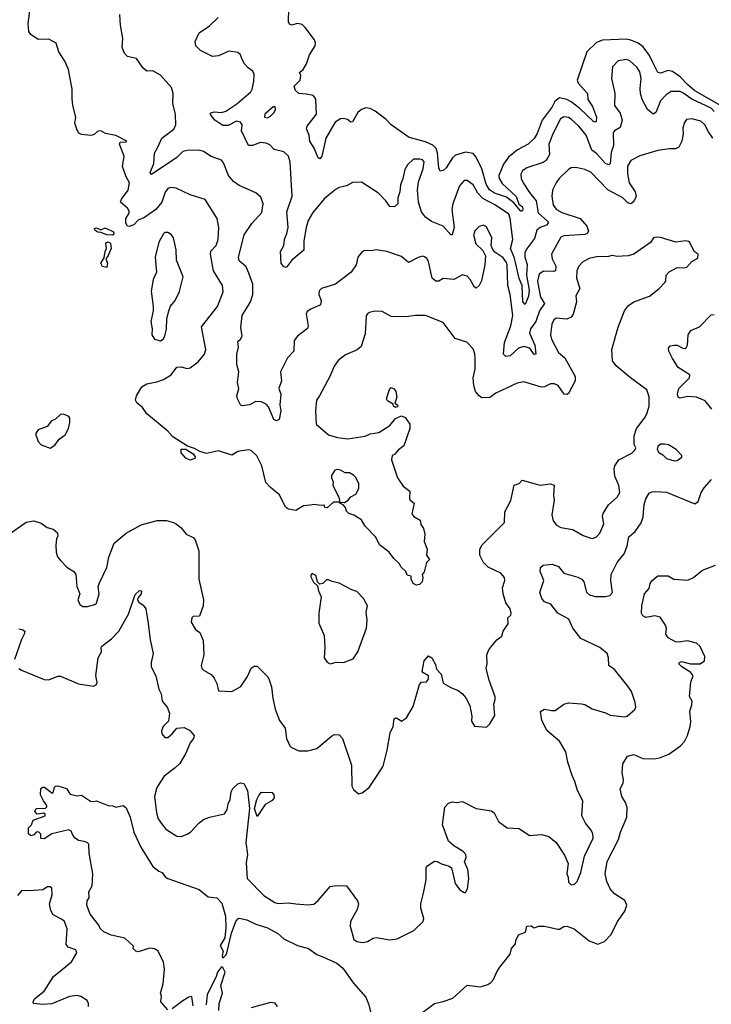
# Model space of a CAD drawing. Extents: x 2220333 to 2384341, y 721037 to 894043.
# Tile 305 of 325: x 2325380 to 2330025, y 867249 to 873860. Entities that reach past the tile are written whole.
import ezdxf

# ---------------------------------------------------------------- set-up
doc = ezdxf.new("R2010")
doc.units = 0

msp = doc.modelspace()

# ---------------------------------------------------------------- linework, layer by layer
at = {"layer": '0CON10XD'}
for points in [[(2326429.8, 872729.8), (2326395, 872734.4), (2326374, 872726), (2326357.6, 872702.4), (2326335.4, 872635), (2326295, 872586.5), (2326217.9, 872532.1), (2326175.4, 872514.6), (2326146.7, 872483.3), (2326115, 872472), (2326104.7, 872474.7), (2326093.5, 872495), (2326093.3, 872525), (2326115, 872562), (2326115.3, 872575), (2326104.7, 872595), (2326056.7, 872635), (2326064.5, 872655), (2326108.5, 872715), (2326118, 872765), (2326095.3, 872805), (2326070, 872875), (2326080.6, 872945), (2326050, 873025), (2326055, 873037.5), (2326095, 873040), (2326100, 873045), (2326025, 873083.8), (2325955.9, 873095.9), (2325925, 873114), (2325905, 873111.2), (2325879.7, 873090.3), (2325857.3, 873082.7), (2325795, 873090), (2325778, 873098), (2325765, 873118.8), (2325750.4, 873165), (2325756.6, 873205), (2325737.2, 873285), (2325732.4, 873332.4), (2325733.1, 873395), (2325707, 873527), (2325682.7, 873582.7), (2325642.9, 873645), (2325625, 873703.3), (2325575, 873730), (2325505, 873727.5), (2325455, 873762), (2325441.7, 873781.7), (2325437.1, 873835), (2325469.1, 874075)], [(2327305, 873361.3), (2327254.2, 873365), (2327233.1, 873385), (2327222.5, 873415), (2327263.3, 873455), (2327268.8, 873485), (2327260, 873505), (2327283.3, 873526.7), (2327307, 873563), (2327326.7, 873625), (2327364.4, 873685), (2327366.2, 873705), (2327359.1, 873725), (2327298.1, 873808.1), (2327277.4, 873827.4), (2327245, 873834.5), (2327205, 873824.3), (2327191.1, 873831.1), (2327185.8, 873845), (2327187.9, 873935)], [(2328406.5, 872115), (2328385, 872138.1), (2328355, 872146.4), (2328295, 872115.6), (2328225, 872122.2), (2328195, 872105.7), (2328175, 872104.3), (2328151.1, 872125), (2328125, 872236.7), (2328115, 872258), (2328099.1, 872269.1), (2328085, 872272.5), (2328055.6, 872264.4), (2327991.2, 872231.2), (2327945, 872271.5), (2327845, 872304.3), (2327775, 872316), (2327742.3, 872307.7), (2327695, 872311.2), (2327675, 872297.5), (2327650, 872265), (2327640, 872215), (2327606.2, 872165), (2327501.2, 872085), (2327407.5, 872055), (2327391.2, 872038.8), (2327388.8, 872015), (2327403.9, 871973.9), (2327400, 871945), (2327335, 871917.5), (2327309.7, 871900.3), (2327304.3, 871885), (2327318, 871805), (2327313, 871787), (2327245.5, 871734.5), (2327223.3, 871706.7), (2327222, 871635), (2327179.1, 871590.9), (2327132.5, 871495), (2327138.9, 871435), (2327120, 871385), (2327134.4, 871345), (2327128, 871275), (2327133.8, 871235), (2327123.3, 871175), (2327105, 871166.2), (2327085.8, 871175.8), (2327050.6, 871260.6), (2327035, 871278.2), (2327005, 871293.5), (2326965, 871297.8), (2326922.5, 871275), (2326876.7, 871266.7), (2326865, 871270), (2326842.5, 871315), (2326838.8, 871335), (2326851.2, 871385), (2326842, 871425), (2326851.4, 871495), (2326839.4, 871545), (2326838.9, 871615), (2326848.7, 871661.3), (2326845, 871700), (2326863.9, 871716.1), (2326873.3, 871735), (2326864.3, 871794.3), (2326875, 871873.3), (2326929.5, 871965), (2326946.4, 872015), (2326946.7, 872085), (2326918.4, 872158.4), (2326900.9, 872200.9), (2326855, 872241.4), (2326848.8, 872265), (2326887.5, 872415), (2326938.9, 872491.1), (2327005.8, 872565), (2327015.6, 872625), (2326998.9, 872668.9), (2326965, 872698.6), (2326855, 872748.2), (2326816.7, 872775), (2326783.3, 872815), (2326748.9, 872898.9), (2326736.2, 872916.2), (2326665, 872942.2), (2326615, 872974.5), (2326585, 872984.6), (2326505, 872982.9), (2326475, 872975.3), (2326434.8, 872935.2), (2326265, 872820), (2326257.1, 872835), (2326281.1, 872895), (2326285.5, 872965), (2326307.3, 873005), (2326333.8, 873065), (2326415, 873124.5), (2326428.9, 873155), (2326426.9, 873225), (2326408.1, 873295), (2326411.4, 873365), (2326400, 873405), (2326325, 873488.8), (2326275, 873518), (2326233.3, 873515), (2326208.8, 873535), (2326165, 873600), (2326105, 873614), (2326083.2, 873633.2), (2326068.1, 873675), (2326071.9, 873735), (2326055.9, 873824.1), (2326052, 873895)], [(2327174.4, 872424.4), (2327182.7, 872465), (2327175, 872570), (2327210.9, 872675), (2327197.2, 872902.8), (2327184.4, 872944.4), (2327155, 872973.8), (2327088.8, 872988.8), (2327059.3, 873019.3), (2327035, 873030.6), (2326995, 873035.6), (2326945, 873015.8), (2326916, 873016), (2326868.8, 873115), (2326874, 873155), (2326863.4, 873173.4), (2326835, 873180), (2326780.5, 873149.5), (2326745, 873149.2), (2326689.5, 873185), (2326660, 873225), (2326666.7, 873235), (2326685, 873241.1), (2326735, 873238.2), (2326765, 873247.1), (2326837.7, 873295), (2326931.5, 873375), (2326941.8, 873395), (2326952.5, 873445), (2326954.2, 873495), (2326945, 873513.8), (2326915, 873536.2), (2326890.8, 873565), (2326873.2, 873593.2), (2326863.8, 873625), (2326845, 873641.2), (2326785, 873649.2), (2326715, 873617.1), (2326675, 873612.9), (2326594.3, 873654.3), (2326562.5, 873685), (2326558, 873715), (2326585, 873771.2), (2326655, 873818.1), (2326714, 873876)], [(2330155, 873246.5), (2329915, 873382.9), (2329869.7, 873419.7), (2329815, 873477.7), (2329765, 873511.9), (2329735, 873518.5), (2329685, 873502.5), (2329665, 873505.6), (2329633.3, 873573.3), (2329610.7, 873620.7), (2329567.4, 873677.4), (2329535, 873703.5), (2329485, 873723.4), (2329455, 873729.8), (2329295, 873723.8), (2329253.2, 873706.8), (2329190.3, 873645), (2329123.3, 873455), (2329130.4, 873435), (2329193.3, 873365), (2329196.1, 873325), (2329227.6, 873277.6), (2329253.3, 873205), (2329252.9, 873177.1), (2329245, 873171.4), (2329235, 873177.1), (2329142.2, 873265), (2329085, 873308.9), (2329055, 873323.7), (2329005, 873336.2), (2328975, 873311.1), (2328957.3, 873275), (2328889.6, 873185), (2328855, 873095.7), (2328835, 873063.1), (2328795.6, 873025), (2328723.5, 872986.5), (2328663.1, 872936.9), (2328629.1, 872890.9), (2328598.1, 872815), (2328600.7, 872795), (2328620.5, 872760.5), (2328715, 872672.9), (2328732.7, 872622.7), (2328756.7, 872605), (2328760, 872585), (2328755, 872574.3), (2328745, 872575.6), (2328699.9, 872629.9), (2328649.4, 872669.4), (2328568.5, 872695), (2328535, 872718), (2328513.2, 872755), (2328485, 872860), (2328445, 872937.9), (2328425, 872961.3), (2328375, 872971.3), (2328308.1, 872951.9), (2328287, 872933), (2328245, 872865.6), (2328225, 872848), (2328205, 872843.3), (2328194.7, 872864.7), (2328186.3, 872966.3), (2328177.5, 872995), (2328155, 873018.9), (2328105, 873041.2), (2327995, 873069.5), (2327874.8, 873154.8), (2327840.3, 873190.3), (2327767.3, 873247.3), (2327735, 873263.8), (2327705, 873267.9), (2327675, 873257.9), (2327651.9, 873238.1), (2327615, 873174.2), (2327605, 873172.5), (2327581.3, 873191.3), (2327555, 873198.1), (2327535, 873194.4), (2327498.5, 873171.5), (2327436.8, 873065), (2327408.5, 872945), (2327395, 872926.7), (2327385, 872932.5), (2327357.4, 872997.4), (2327327.8, 873045), (2327323.3, 873085), (2327307.3, 873127.3), (2327311.4, 873145), (2327372.5, 873225), (2327369.8, 873319.8), (2327365, 873335.8), (2327350.5, 873350.5), (2327305, 873361.3)], [(2330045, 873244.7), (2330025, 873266.5), (2329895, 873326.9), (2329835, 873370.2), (2329815, 873377.5), (2329755, 873377.3), (2329721.1, 873355), (2329683.8, 873315), (2329652.8, 873237.2), (2329635, 873225.7), (2329596.6, 873256.6), (2329561.1, 873325), (2329549.5, 873365), (2329547.6, 873397.6), (2329553.6, 873465), (2329545, 873510), (2329525, 873541.4), (2329478.8, 873585), (2329455, 873594), (2329400, 873585), (2329361.2, 873545), (2329354.2, 873465), (2329377, 873367), (2329375.7, 873285), (2329412.9, 873232.9), (2329426.8, 873185), (2329412.8, 873137.2), (2329376, 873114), (2329365, 873100), (2329369.1, 873015), (2329352.1, 872967.9), (2329346.2, 872895), (2329336.2, 872885), (2329315, 872894.6), (2329255, 872960.9), (2329221.8, 872985), (2329184.7, 873085), (2329135.4, 873145), (2329085, 873193.3), (2329065, 873204.4), (2329035, 873207.3), (2329011.8, 873195), (2328960.3, 873095), (2328939.6, 873040.4), (2328934, 873025), (2328938.2, 872955), (2328916.4, 872915), (2328895, 872900.8), (2328785.3, 872864.7), (2328757.8, 872845), (2328747, 872823), (2328748.8, 872795), (2328762.3, 872765), (2328805, 872699.6), (2328849.7, 872645), (2328863.4, 872563.4), (2328926.7, 872505), (2328930, 872495), (2328918.7, 872481.3), (2328875.7, 872464.3), (2328852.8, 872447.3), (2328838.7, 872391.3), (2328785, 872320), (2328773.2, 872295), (2328773.3, 872265), (2328787.6, 872217.6), (2328784.5, 872145), (2328801.2, 872045), (2328798.1, 872005), (2328775, 871947.5), (2328759.3, 871965), (2328755.3, 872075), (2328735, 872122.2), (2328709.4, 872230.6), (2328702, 872265), (2328675.7, 872324.3), (2328693.1, 872385), (2328674.8, 872524.8), (2328665, 872554.4), (2328575, 872614.7), (2328489.8, 872659.8), (2328457.2, 872695), (2328425, 872751.1), (2328385, 872780.8), (2328365, 872780.8), (2328335, 872746), (2328288.2, 872625), (2328282.7, 872585), (2328297.7, 872465), (2328285, 872416.2), (2328275, 872416.2), (2328223.3, 872475), (2328145.6, 872505.6), (2328105.5, 872535), (2328079.5, 872569.5), (2328058.5, 872635), (2328051.1, 872715), (2328057.7, 872772.3), (2328090.9, 872859.1), (2328097.5, 872905), (2328085, 872919.4), (2328067.5, 872925), (2328025, 872924.2), (2327983.8, 872885), (2327966, 872855), (2327953.8, 872795), (2327937.7, 872752.3), (2327933.8, 872705), (2327920, 872665), (2327918.8, 872625), (2327896.4, 872603.6), (2327866.4, 872606.4), (2327840, 872645), (2327790, 872695), (2327675, 872769.2), (2327615, 872767.5), (2327574.3, 872745.7), (2327525, 872734.4), (2327505, 872723.1), (2327428.8, 872661.2), (2327348.9, 872565), (2327317.6, 872512.4), (2327304, 872465), (2327288.5, 872375), (2327287.9, 872312.1), (2327207.1, 872245), (2327175, 872201.2), (2327165, 872196.2), (2327152.3, 872202.3), (2327136, 872225), (2327131.4, 872305), (2327154.4, 872345), (2327159.1, 872385), (2327174.4, 872424.4)], [(2327045, 873202.5), (2327065, 873212.5), (2327085.8, 873235), (2327098.8, 873255), (2327096.7, 873275), (2327083.3, 873275), (2327026.2, 873225), (2327023.8, 873205), (2327045, 873202.5)], [(2330035, 873065.5), (2330007.2, 873107.3), (2329981.4, 873155), (2329955, 873178.6), (2329895, 873194.3), (2329859.2, 873190.8), (2329845, 873170), (2329834.2, 873135), (2329835.7, 873094.3), (2329827.5, 873045), (2329806.7, 873005), (2329785, 872994.4), (2329745, 872994.4), (2329665, 872982.5), (2329545, 872946.7), (2329484.7, 872915.3), (2329463.3, 872876.7), (2329461.6, 872825), (2329472.9, 872765), (2329514.6, 872705), (2329520.4, 872675), (2329505, 872640), (2329485, 872623.1), (2329465, 872630), (2329430.6, 872665), (2329329.2, 872719.1), (2329215, 872837.1), (2329175, 872854.4), (2329115, 872868.9), (2329085, 872865.6), (2329066, 872855), (2329004.4, 872795), (2328985, 872770), (2328958.2, 872715), (2328954.5, 872675.5), (2328964.1, 872615), (2328985, 872586.1), (2329021.1, 872565), (2329144.8, 872524.8), (2329188.5, 872475), (2329199.6, 872440.4), (2329191.4, 872425), (2329175, 872418.2), (2329035, 872408.2), (2329015, 872400.6), (2328952.1, 872285), (2328955.4, 872255), (2328981.3, 872205), (2328978.9, 872175), (2328965, 872169.7), (2328897.6, 872172.4), (2328869.2, 872150.8), (2328858.9, 872105), (2328866, 872055), (2328878.3, 871998.3), (2328904.6, 871955), (2328872.1, 871905), (2328845.8, 871834.2), (2328811.2, 871785), (2328803.2, 871755), (2328839.6, 871675), (2328847.1, 871615), (2328835, 871612.9), (2328805.8, 871655.7), (2328765, 871666.8), (2328730.8, 871655), (2328675, 871603.3), (2328645, 871598.6), (2328629.2, 871615), (2328637.2, 871692.8), (2328677.9, 871805), (2328691.6, 871875), (2328674.7, 872015), (2328657.8, 872075), (2328654.7, 872215), (2328647.5, 872235), (2328625, 872262.7), (2328570.4, 872300.4), (2328557, 872317), (2328547.5, 872345), (2328551.2, 872395), (2328515, 872470), (2328495, 872480), (2328465, 872471.2), (2328439.2, 872445), (2328426.9, 872415), (2328444.2, 872355), (2328490.3, 872310.3), (2328509.2, 872275), (2328503.9, 872215), (2328481.9, 872108.1), (2328465, 872076), (2328445, 872058.8), (2328434.5, 872064.5), (2328406.5, 872115)], [(2325325, 870417.5), (2325422.7, 870487.3), (2325475, 870496.2), (2325525, 870480), (2325565, 870451.2), (2325605, 870440), (2325633.3, 870415), (2325636.2, 870395), (2325626.2, 870373.8), (2325622.3, 870332.3), (2325624.3, 870284.3), (2325634.1, 870254.1), (2325656.1, 870226.1), (2325697.5, 870185), (2325742.5, 870155), (2325755.9, 870135.9), (2325763.3, 870055), (2325783.3, 870005), (2325770, 869965), (2325784.1, 869934.1), (2325805, 869920), (2325835, 869921.2), (2325885, 869933.3), (2325895, 869942.5), (2325913.8, 870005), (2325906.2, 870055), (2325915, 870080), (2325965, 870182.5), (2325978.7, 870251.3), (2326014, 870345), (2326095, 870412.5), (2326195, 870468.8), (2326302.3, 870497.7), (2326365, 870498.8), (2326413.9, 870483.9), (2326432.3, 870472.3), (2326461.7, 870451.7), (2326497.5, 870405), (2326544.1, 870384.1), (2326557.7, 870367.7), (2326584.2, 870295), (2326583.3, 870105), (2326613.8, 869965), (2326611.2, 869925), (2326587.5, 869855), (2326545, 869853.3), (2326536.7, 869845), (2326531.2, 869815), (2326560, 869765), (2326588.8, 869745), (2326611.7, 869691.7), (2326615.6, 869595), (2326598, 869525), (2326602.5, 869505), (2326615, 869492), (2326665, 869464), (2326685, 869440), (2326703.2, 869403.2), (2326714.4, 869354.4), (2326805, 869350), (2326865, 869383.8), (2326910.3, 869449.7), (2326934.3, 869505.7), (2326955, 869520), (2326975, 869520), (2327045, 869450), (2327052.5, 869435), (2327072, 869382), (2327079.4, 869305), (2327095, 869230), (2327124.3, 869155), (2327163, 869103), (2327172.5, 869035), (2327193.8, 868985), (2327205, 868973.3), (2327255, 868951.2), (2327315, 868951.2), (2327375, 868966.2), (2327475, 869050), (2327495, 869060), (2327525, 869058.8), (2327548.8, 869035), (2327607.5, 868855), (2327610, 868715), (2327622.3, 868692.3), (2327655, 868662.5), (2327680.7, 868669.3), (2327726.7, 868705), (2327785, 868792.5), (2327821.2, 868848.8), (2327849.2, 868955), (2327868.8, 869071.2), (2327887.5, 869115), (2327894.4, 869165.6), (2327905, 869173.8), (2327915, 869171.2), (2327945, 869150), (2327977.7, 869172.3), (2328021.7, 869248.3), (2328065, 869397.5), (2328078.3, 869411.7), (2328112.5, 869415), (2328126.8, 869433.2), (2328126.2, 869455), (2328087, 869477), (2328083.3, 869485), (2328097.5, 869555), (2328125, 869590), (2328147.5, 869575), (2328171.7, 869531.7), (2328179.3, 869499.3), (2328211.2, 869465), (2328223.3, 869405), (2328275.8, 869375.8), (2328325, 869357.1), (2328354.2, 869335), (2328376.2, 869306.2), (2328404.2, 869255), (2328416.7, 869185), (2328415, 869150), (2328435, 869117.5), (2328515, 869110), (2328538.3, 869131.7), (2328571.7, 869188.3), (2328563.8, 869265), (2328574, 869295), (2328573, 869313), (2328532.5, 869425), (2328513.6, 869503.6), (2328519.2, 869535), (2328518.1, 869595), (2328531.1, 869628.9), (2328545, 869646.7), (2328585, 869696.7), (2328618.3, 869721.7), (2328626.7, 869755), (2328660, 869805), (2328657.5, 869845), (2328678.3, 869861.7), (2328680, 869875), (2328674.4, 869905), (2328645.4, 869945.4), (2328626.4, 870005), (2328623.6, 870045), (2328639.3, 870095), (2328636, 870116), (2328611.2, 870145), (2328526.7, 870185), (2328496.2, 870215), (2328470, 870265), (2328471.2, 870305), (2328486.7, 870335), (2328635.6, 870484.4), (2328638.6, 870555), (2328678, 870632), (2328700, 870735), (2328735, 870746.7), (2328755, 870768.8), (2328842.5, 870745), (2328875, 870734.4), (2328945, 870742.9), (2328968.8, 870735), (2328964.3, 870665), (2328970.6, 870635), (2328953.1, 870535), (2328962.9, 870495), (2328985, 870465.8), (2329015, 870451.9), (2329095, 870437.1), (2329165, 870398), (2329215, 870378.8), (2329227, 870377), (2329255, 870387.5), (2329277, 870413), (2329302.5, 870475), (2329294.3, 870525), (2329300, 870545), (2329335, 870604), (2329392, 870655), (2329410.6, 870685), (2329405, 870733.3), (2329376.7, 870795), (2329372.2, 870845), (2329377.1, 870865), (2329405, 870906), (2329491.2, 870948.8), (2329510.7, 870969.3), (2329517.5, 870985), (2329507, 871007), (2329506.1, 871066.1), (2329522.5, 871115), (2329575.6, 871185), (2329591.4, 871215), (2329607.5, 871265), (2329608.1, 871328.1), (2329593.3, 871375), (2329483.3, 871455), (2329386.1, 871536.1), (2329360.5, 871570.5), (2329356, 871645), (2329400, 871795), (2329442, 871905), (2329468.8, 871941.2), (2329505, 871966.2), (2329610, 872005), (2329675, 872056), (2329713.8, 872095), (2329720, 872105), (2329721.2, 872145), (2329742.1, 872167.9), (2329795, 872196), (2329845, 872193.8), (2329860.7, 872199.3), (2329895, 872237.5), (2329935, 872260), (2329937.5, 872285), (2329910, 872305), (2329881.2, 872365), (2329871.7, 872371.7), (2329855, 872375.7), (2329786.4, 872366.4), (2329685, 872398.8), (2329655, 872401.2), (2329637.5, 872395), (2329615.8, 872364.2), (2329505, 872286.2), (2329466.1, 872273.9), (2329427.1, 872272.9), (2329395, 872270), (2329356.1, 872276.1), (2329335, 872270), (2329255, 872269.2), (2329205, 872257.1), (2329162, 872235), (2329135, 872206.2), (2329122.7, 872175), (2329119.1, 872125), (2329142, 872055), (2329114.3, 872005.7), (2329120, 871965), (2329097.6, 871882.4), (2329085, 871863.3), (2329055, 871850), (2328983, 871857), (2328968.6, 871845), (2328955, 871816.2), (2328944.5, 871745), (2328950.9, 871715), (2328998.1, 871625), (2329041.1, 871591.1), (2329111.1, 871465), (2329110, 871435), (2329065, 871350), (2329055, 871343.3), (2329036.4, 871346.4), (2328995.7, 871405), (2328972.5, 871415), (2328945, 871415.4), (2328905, 871395.4), (2328885, 871393.2), (2328765, 871428.2), (2328720.8, 871420.8), (2328577.9, 871352.1), (2328536.7, 871323.3), (2328485, 871321.9), (2328465, 871334.3), (2328441.8, 871365), (2328429.6, 871405), (2328426.2, 871455), (2328438.2, 871515), (2328439.1, 871585), (2328436.9, 871616.9), (2328425, 871650), (2328382.5, 871695), (2328305, 871720), (2328225, 871828), (2328105, 871874.3), (2328035.7, 871874.3), (2327975, 871865.6), (2327875, 871868), (2327815, 871900), (2327765, 871904.2), (2327730, 871895), (2327715, 871886.2), (2327707.3, 871872.7), (2327699.8, 871750.2), (2327674.3, 871665.7), (2327646.8, 871643.2), (2327569.1, 871610.9), (2327517.9, 871572.1), (2327491.1, 871535), (2327465, 871470), (2327394.3, 871335), (2327372.5, 871305), (2327367.1, 871235), (2327370.8, 871145), (2327454, 871074), (2327515, 871055.5), (2327585, 871046.7), (2327700, 871065), (2327735, 871080), (2327791.7, 871088.3), (2327866.7, 871135), (2327905, 871182.5), (2327945, 871200), (2327969.7, 871189.7), (2328001.2, 871145), (2328001.2, 871115), (2327960, 871000), (2327925, 870973.3), (2327898, 870942), (2327882.5, 870935), (2327876.7, 870905), (2327918, 870785), (2327955, 870727.5), (2328000, 870695), (2327997.5, 870645), (2328003.6, 870633.6), (2328030, 870615), (2328013, 870543), (2328027.5, 870525), (2328069.3, 870499.3), (2328075, 870470), (2328092.5, 870445), (2328100, 870405), (2328097, 870357), (2328117.5, 870305), (2328113.3, 870265), (2328132.5, 870235), (2328112.5, 870215), (2328097, 870153), (2328082.5, 870135), (2328087.5, 870115), (2328082.5, 870085), (2328065, 870068.8), (2328044, 870064), (2328023.3, 870075), (2328010, 870105), (2328010, 870125), (2327981.7, 870131.7), (2327972.5, 870155), (2327942.5, 870185), (2327929.3, 870209.3), (2327892.3, 870242.3), (2327862.5, 870285), (2327796.7, 870335), (2327771.2, 870385), (2327699.2, 870459.2), (2327675, 870502.5), (2327625, 870533.3), (2327590, 870545), (2327575, 870560), (2327567.5, 870585), (2327553, 870603), (2327530, 870615), (2327530, 870620), (2327561.7, 870618.3), (2327586.4, 870633.6), (2327605, 870657.5), (2327637.5, 870675), (2327657, 870713), (2327657.5, 870745), (2327637, 870787), (2327622.5, 870802.5), (2327595, 870817.5), (2327565, 870817.5), (2327535, 870836.2), (2327515, 870840), (2327497.5, 870835), (2327475, 870800), (2327473.3, 870785), (2327486.4, 870756.4), (2327483.6, 870733.6), (2327523.3, 870655), (2327530, 870620), (2327488.3, 870621.7), (2327445, 870582.5), (2327430, 870585), (2327425, 870600), (2327405, 870597.5), (2327355, 870606.2), (2327330.7, 870600.7), (2327285, 870595.8), (2327234.2, 870565.8), (2327185, 870574.2), (2327165, 870587.5), (2327125, 870670.8), (2327061.2, 870721.2), (2327032.5, 870752.5), (2327005.5, 870865.5), (2326971.7, 870931.7), (2326935, 870968.8), (2326915, 870973.3), (2326845, 870961.4), (2326804.4, 870935.6), (2326715, 870965.7), (2326635, 870947.8), (2326590.7, 870960.7), (2326555, 870981.4), (2326507.5, 870997.5), (2326409.4, 871059.4), (2326375, 871098), (2326234, 871215), (2326205, 871256.2), (2326167.3, 871287.3), (2326158, 871305), (2326164.1, 871335.9), (2326200, 871395), (2326234.6, 871415.4), (2326300.9, 871429.1), (2326346.4, 871443.6), (2326397.1, 871475), (2326435, 871527.8), (2326465, 871529.6), (2326505, 871518.1), (2326525, 871522.5), (2326577.6, 871562.4), (2326621.2, 871615), (2326630, 871645), (2326600.9, 871799.1), (2326707.5, 871935), (2326747.3, 872032.7), (2326742.5, 872075), (2326681.5, 872175), (2326662.5, 872285), (2326664.4, 872305.6), (2326700, 872345), (2326711.9, 872385), (2326718.1, 872465), (2326706.6, 872526.6), (2326625, 872652.5), (2326524.6, 872684.6), (2326429.8, 872729.8)], [(2326005, 872413.8), (2325965, 872416.7), (2325925, 872432.5), (2325905, 872433.8), (2325885, 872447.5), (2325881.2, 872458.8), (2325895, 872462.5), (2325925, 872450), (2325955, 872462.5), (2326010, 872435), (2326012.5, 872425), (2326005, 872413.8)], [(2326325, 871703.8), (2326343.9, 871716.1), (2326353.8, 871735), (2326365.8, 871785), (2326367.1, 871855), (2326380.6, 871905), (2326393.6, 871936.4), (2326424.4, 871975.6), (2326454.2, 872035), (2326478.6, 872135), (2326433.1, 872245), (2326430.6, 872315), (2326412.5, 872395), (2326400, 872415), (2326375, 872432.5), (2326355, 872430.8), (2326345, 872422), (2326313.9, 872366.1), (2326289.3, 872265), (2326297.9, 872165), (2326275.7, 872115), (2326263, 872037), (2326275.9, 871934.1), (2326276, 871905), (2326260.8, 871835), (2326270, 871785), (2326266.7, 871745), (2326286.4, 871716.4), (2326325, 871703.8)], [(2325965, 872197.5), (2325935, 872204), (2325924, 872225), (2325947.5, 872262.5), (2325952.9, 872305), (2325963.8, 872325), (2325958.3, 872361.7), (2325975, 872368.8), (2325989.5, 872359.5), (2325993.3, 872325), (2325975, 872277.5), (2325957.5, 872255), (2325969.2, 872225), (2325965, 872197.5)], [(2330028.9, 871245), (2329985, 871301.9), (2329925, 871325.5), (2329865, 871331.1), (2329815, 871318.8), (2329803.3, 871325), (2329798, 871345), (2329807.1, 871385), (2329878, 871455), (2329880, 871475), (2329802.2, 871525), (2329763.5, 871585), (2329740, 871635), (2329736.7, 871655), (2329749.3, 871670.7), (2329775, 871676), (2329795, 871674), (2329835, 871654), (2329855, 871653.8), (2329865.8, 871674.2), (2329870, 871745), (2329887, 871773), (2329945, 871799.2), (2330025, 871878.8), (2330045, 871880)], [(2327905, 871257.5), (2327890, 871265), (2327888.3, 871278.3), (2327850.7, 871300.7), (2327842.5, 871315), (2327863, 871377), (2327875, 871390), (2327895, 871382.5), (2327906.2, 871365), (2327913.3, 871325), (2327900, 871285), (2327917.5, 871275), (2327920, 871265), (2327915, 871260), (2327905, 871257.5)], [(2325585, 870983.3), (2325615, 871003.3), (2325645, 871043.3), (2325685.9, 871074.1), (2325707.5, 871115), (2325717.5, 871155), (2325717.5, 871185), (2325710, 871195), (2325675, 871212.5), (2325655, 871210), (2325620.7, 871179.3), (2325593.9, 871166.1), (2325565, 871130), (2325505, 871107.5), (2325485, 871080), (2325505, 871027.5), (2325525, 871006.7), (2325585, 870983.3)], [(2326525, 870903.8), (2326496.7, 870916.7), (2326465, 870952.5), (2326463.6, 870976.4), (2326495, 870976.2), (2326546, 870945), (2326558, 870925), (2326556.2, 870915), (2326525, 870903.8)], [(2329775, 870897.5), (2329795, 870900), (2329826.9, 870923.1), (2329828, 870935), (2329790, 870975), (2329737.5, 871005), (2329710.7, 871010.7), (2329685, 871010), (2329666.7, 870995), (2329662.5, 870975), (2329673.3, 870955), (2329699.5, 870939.5), (2329723.2, 870913.2), (2329775, 870897.5)], [(2325374.6, 869504.6), (2325392.2, 869492.2), (2325545, 869429.4), (2325575, 869427.8), (2325635, 869451.5), (2325655, 869451.8), (2325775, 869400), (2325875, 869385.7), (2325894, 869395), (2325900.9, 869409.1), (2325892.3, 869457.7), (2325907.5, 869575), (2325928.6, 869615), (2325926, 869645), (2325931.2, 869655), (2325997.4, 869702.6), (2326045.5, 869754.5), (2326110, 869870), (2326155, 870000), (2326185, 870026.7), (2326197.5, 870025), (2326196, 870005), (2326172.9, 869977.1), (2326171.2, 869965), (2326180.5, 869950.5), (2326210, 869930), (2326226.7, 869905), (2326242.7, 869807.3), (2326255.5, 869695.5), (2326275.8, 869604.2), (2326262, 869545), (2326264, 869515), (2326293.8, 869455), (2326314, 869365), (2326330, 869335), (2326336.2, 869285), (2326370, 869245), (2326385.8, 869205), (2326380, 869150), (2326343.8, 869115), (2326332, 869085), (2326334, 869065), (2326355, 869041.2), (2326375, 869041.2), (2326405, 869066.2), (2326435, 869103.8), (2326485, 869107.5), (2326520.8, 869090.8), (2326552.5, 869055), (2326547.5, 869035), (2326523.8, 869005), (2326495.5, 868935), (2326455, 868866.9), (2326425, 868836.5), (2326349.4, 868780.6), (2326300, 868705), (2326285.5, 868645), (2326298.8, 868535), (2326310.9, 868495), (2326336.2, 868456.2), (2326362, 868425), (2326435, 868378.9), (2326465, 868376.5), (2326505, 868390.9), (2326526.9, 868405), (2326585, 868466.7), (2326615, 868489.1), (2326655, 868506.2), (2326755, 868528), (2326772.9, 868555), (2326779.2, 868595), (2326794, 868625), (2326801.2, 868675), (2326811.2, 868698.8), (2326845, 868730), (2326865, 868736.7), (2326885, 868732.5), (2326910.8, 868685), (2326923.1, 868565), (2326898, 868335), (2326909.4, 868255), (2326901.1, 868198.9), (2326907.7, 868095), (2327019.8, 867979.8), (2327093.5, 867933.5), (2327115, 867925.5), (2327185, 867930.4), (2327235.4, 867924.6), (2327315, 867916.4), (2327355, 867922.2), (2327384.7, 867945.3), (2327465, 868040.8), (2327505, 868048), (2327573.9, 868043.9), (2327648, 867945), (2327655.7, 867925), (2327645.6, 867885), (2327602.2, 867805), (2327600.6, 867775), (2327623.3, 867685), (2327645, 867672), (2327685, 867664.5), (2327715, 867671.1), (2327755, 867694.4), (2327775, 867698.9), (2327865, 867682), (2327915, 867688.8), (2328027.5, 867745), (2328090, 867805), (2328093.6, 867826.4), (2328074.5, 867894.5), (2328073.1, 867925), (2328093.1, 867995), (2328109.4, 868085), (2328110, 868165), (2328115, 868177.5), (2328165, 868210), (2328185, 868208), (2328212.9, 868192.9), (2328265, 868176.7), (2328280, 868165), (2328305, 868060), (2328337, 868017), (2328365, 868000), (2328375, 868000), (2328387.5, 868025), (2328396.1, 868093.9), (2328388.8, 868155), (2328366.7, 868205), (2328379.2, 868235), (2328375.8, 868255), (2328358, 868275), (2328295, 868313.8), (2328260, 868345), (2328220, 868455), (2328235, 868572.5), (2328259.5, 868600.5), (2328285, 868608.8), (2328315, 868603.8), (2328355, 868610), (2328445, 868564), (2328548, 868548), (2328565.8, 868535.8), (2328595, 868476.7), (2328654.2, 868434.2), (2328735, 868430), (2328805, 868383.8), (2328885, 868389.2), (2328935, 868377.1), (2328982.5, 868335), (2329038.3, 868251.7), (2329062.9, 868195), (2329053.8, 868125), (2329063, 868103), (2329065, 868070), (2329085, 868051.2), (2329106.7, 868055), (2329123.3, 868075), (2329148.8, 868135), (2329172.5, 868245), (2329230.8, 868365), (2329229.2, 868395), (2329219.1, 868419.1), (2329180, 868465), (2329156, 868515), (2329162, 868615), (2329125.8, 868685), (2329108.5, 868745), (2329089.6, 868785), (2329060.5, 868875), (2329048.5, 868945), (2329005, 869015.8), (2328922, 869085), (2328886, 869155), (2328877.5, 869215), (2328905, 869230), (2328951.2, 869221.2), (2328977.3, 869222.7), (2329034.5, 869265.5), (2329065, 869274.4), (2329154.2, 869265.8), (2329175, 869261.9), (2329225, 869233.1), (2329315, 869206), (2329345, 869191.2), (2329445, 869180), (2329460, 869185), (2329511.7, 869228.3), (2329517.5, 869245), (2329514.4, 869275), (2329488.9, 869348.9), (2329465.4, 869385.4), (2329375, 869496.7), (2329336.2, 869525), (2329335.5, 869575), (2329324.7, 869604.7), (2329275.7, 869645), (2329150, 869705), (2329095, 869774.2), (2329067.8, 869835), (2328995.3, 869875.3), (2328947, 869937), (2328905, 869951.4), (2328886.7, 869975), (2328874.4, 870015), (2328900, 870095), (2328876.7, 870155), (2328878.7, 870181.3), (2328895, 870198), (2328955.7, 870205.7), (2328997.9, 870187.9), (2329035, 870143.1), (2329128.1, 870118.1), (2329154.5, 870104.5), (2329169.4, 870085), (2329187.6, 870017.6), (2329207.8, 869997.8), (2329245, 869987.9), (2329315, 869988.1), (2329344.7, 869995.3), (2329362.5, 870015), (2329349.7, 870095), (2329352.7, 870135), (2329393.5, 870216.5), (2329439.6, 870275), (2329459.2, 870325), (2329471.2, 870388.8), (2329512.9, 870425), (2329555, 870482), (2329566.7, 870523.3), (2329573.6, 870605), (2329586.6, 870643.4), (2329608.9, 870681.1), (2329625, 870690), (2329653.1, 870693.1), (2329725, 870688.9), (2329915, 870610), (2329936.7, 870625), (2329957.1, 870685), (2329976.4, 870716.4), (2330027, 870773)], [(2328035, 867156.2), (2328165, 867255.8), (2328225, 867268.1), (2328288.8, 867291.2), (2328385, 867378.8), (2328475, 867366.9), (2328525, 867382.2), (2328544, 867395), (2328561.9, 867415), (2328583.6, 867466.4), (2328605, 867498.8), (2328673.3, 867585), (2328682.5, 867625), (2328710, 867655), (2328713, 867677), (2328730, 867715), (2328776.4, 867733.6), (2328787, 867773), (2328815, 867776.7), (2328835, 867763.3), (2328866.4, 867773.6), (2328905, 867774), (2328995, 867753.8), (2329005, 867753.8), (2329035, 867772), (2329055, 867774), (2329103.3, 867755), (2329205, 867675.7), (2329263.2, 867653.2), (2329308, 867672), (2329352.4, 867717.6), (2329394.3, 867805), (2329445, 867873.8), (2329456.9, 867915), (2329445.4, 867945.4), (2329375, 867991.5), (2329346.2, 868025), (2329322.8, 868075), (2329313.3, 868125), (2329325, 868208.8), (2329402.9, 868355), (2329416.2, 868405), (2329457.8, 868505), (2329461.2, 868571.2), (2329448.8, 868605), (2329423.8, 868645), (2329414, 868695), (2329433.3, 868735), (2329436, 868756), (2329426.4, 868806.4), (2329431.2, 868865), (2329462.5, 868915), (2329505, 868925.7), (2329565, 868899.2), (2329645, 868897.5), (2329685, 868905.8), (2329740.7, 868929.3), (2329817.5, 868985), (2329845.8, 869015), (2329865.8, 869054.2), (2329882.9, 869115), (2329887.5, 869145), (2329881.9, 869218.1), (2329895, 869260), (2329896, 869285), (2329879.2, 869315), (2329886.7, 869415), (2329904.2, 869455), (2329888.1, 869478.1), (2329828, 869515), (2329806.7, 869535), (2329812.5, 869545), (2329825, 869550), (2329884.6, 869534.6), (2329950, 869535), (2329978.6, 869555), (2329981.4, 869585), (2329950.9, 869650.9), (2329925, 869674.2), (2329865, 869690), (2329805, 869681.2), (2329785, 869683.8), (2329735, 869710), (2329720, 869735), (2329723.3, 869775), (2329716.7, 869795), (2329681.7, 869848.3), (2329645, 869858), (2329585, 869846.7), (2329565, 869857.5), (2329556.1, 869876.1), (2329558.6, 869925), (2329576.2, 870005), (2329607.7, 870042.3), (2329613.8, 870075), (2329625, 870092.5), (2329665, 870126.7), (2329735, 870126.2), (2329773.6, 870103.6), (2329867, 870097), (2329905, 870114.5), (2329965, 870163.3), (2330052.6, 870197.4)], [(2327465, 869536.2), (2327505, 869546), (2327555, 869543.8), (2327620.7, 869569.3), (2327651.2, 869615), (2327710, 869775), (2327712.9, 869827.1), (2327706.8, 869883.2), (2327715.6, 869925.6), (2327688, 869975), (2327645, 870021.5), (2327611.2, 870031.2), (2327525, 870077.8), (2327477.7, 870087.7), (2327455, 870100), (2327441.7, 870098.3), (2327416.1, 870073.9), (2327395, 870070), (2327380, 870085), (2327368.3, 870128.3), (2327345, 870142.5), (2327335, 870130), (2327335, 870120), (2327353.9, 870083.9), (2327380, 870060), (2327385.8, 870025), (2327403.8, 869985), (2327390, 869875), (2327388.3, 869808.3), (2327424, 869725), (2327430, 869645), (2327426, 869575), (2327445.8, 869545.8), (2327465, 869536.2)], [(2325375, 869770), (2325397.5, 869765), (2325413.8, 869753.8), (2325410.8, 869735), (2325391.9, 869698.1), (2325344.4, 869565)], [(2326375, 867212.5), (2326327.5, 867265), (2326333.3, 867305), (2326326.7, 867325), (2326343.6, 867386.4), (2326352.7, 867485), (2326346.4, 867535), (2326307.9, 867607.9), (2326285, 867622.9), (2326255, 867626.2), (2326175, 867602.5), (2326160, 867605), (2326142.5, 867625), (2326145, 867640), (2326085, 867693.3), (2325995, 867714), (2325945, 867736.7), (2325919.3, 867759.3), (2325910.7, 867780.7), (2325853.3, 867855), (2325830, 867915), (2325833.3, 867945), (2325847.5, 867965), (2325843.3, 868005), (2325866.7, 868045), (2325871.2, 868125), (2325846, 868265), (2325844.1, 868324.1), (2325833.3, 868335), (2325812.2, 868342.2), (2325775, 868349.4), (2325752.5, 868365), (2325736, 868385), (2325725, 868412.5), (2325710.7, 868420.7), (2325596.7, 868393.3), (2325545, 868360), (2325521.7, 868361.7), (2325521.7, 868391.7), (2325506.4, 868406.4), (2325490, 868405), (2325475, 868387.5), (2325455, 868380), (2325440, 868395), (2325440, 868435), (2325460, 868455), (2325470, 868485), (2325550, 868515), (2325550, 868525), (2325541.7, 868531.7), (2325497, 868527), (2325482.5, 868545), (2325490, 868565), (2325553, 868567), (2325562.5, 868575), (2325562.5, 868585), (2325538.8, 868615), (2325520, 868655), (2325521.7, 868698.3), (2325533, 868707), (2325547, 868707), (2325595, 868670), (2325605, 868670), (2325613, 868707), (2325620, 868715), (2325635, 868716.7), (2325695, 868697.5), (2325719.3, 868659.3), (2325765, 868650), (2325795, 868653.3), (2325855, 868612.5), (2325875, 868610), (2325896.4, 868616.4), (2325975, 868583.3), (2326005, 868582.5), (2326025, 868573.3), (2326075, 868583.3), (2326095, 868567.5), (2326121.2, 868505), (2326146, 868405), (2326194.5, 868304.5), (2326262.9, 868192.9), (2326274.1, 868174.1), (2326315, 868142.5), (2326337.5, 868135), (2326357.5, 868105), (2326374.1, 868094.1), (2326585, 868019.2), (2326645, 867971.4), (2326704.2, 867964.2), (2326738.5, 867928.5), (2326762.1, 867842.1), (2326764.4, 867765), (2326757.5, 867695), (2326726, 867645), (2326747.5, 867605), (2326740.8, 867575), (2326745, 867560), (2326765, 867580), (2326770.8, 867595), (2326802, 867728), (2326832.2, 867805), (2326845, 867824), (2326855, 867828), (2326905, 867817.1), (2326965, 867786.9), (2327045, 867762.5), (2327113.8, 867725), (2327155, 867689.4), (2327245, 867643.3), (2327320, 867625), (2327375, 867583.8), (2327415, 867567.1), (2327510.6, 867525), (2327551.3, 867491.3), (2327620.9, 867390.9), (2327705, 867296.2), (2327723.1, 867253.1), (2327743.1, 867175)], [(2326975, 868510), (2326957.5, 868565), (2326971.9, 868625), (2326985, 868651.2), (2327005, 868674), (2327075, 868672.5), (2327087.5, 868655), (2327090, 868635), (2327075, 868618.8), (2327028.8, 868591.2), (2326975, 868510)], [(2325841.4, 867235), (2325841.4, 867255), (2325832.5, 867275), (2325790.9, 867300.9), (2325765, 867307.5), (2325715, 867301.5), (2325595, 867253.6), (2325535, 867248.1), (2325472.5, 867255), (2325470, 867265), (2325480, 867285), (2325545, 867338), (2325606.9, 867435), (2325666, 867484), (2325728, 867535), (2325763.3, 867595), (2325756.7, 867615), (2325705, 867634), (2325691.3, 867651.3), (2325698.9, 867755), (2325680, 867805), (2325665, 867818.8), (2325605, 867850), (2325588.3, 867878.3), (2325580, 867925), (2325597.5, 867985), (2325595, 868030), (2325585, 868037.5), (2325567, 868037), (2325535, 868018.8), (2325445, 868010.8), (2325395, 868012.9), (2325365, 867980.8)], [(2326717.3, 867207.3), (2326719.6, 867255), (2326741.4, 867325), (2326730.5, 867375), (2326758.9, 867465), (2326745, 867497.5), (2326735, 867500), (2326709.4, 867465), (2326700.6, 867435), (2326638, 867312), (2326632.3, 867245)], [(2326545, 867240), (2326535, 867302.5), (2326515, 867297.5), (2326475, 867271.9), (2326405, 867218.8)], [(2327112.3, 867235), (2327095, 867257.5), (2327065, 867261.5), (2326935, 867225.3)]]:
    msp.add_lwpolyline(points, dxfattribs=at)

doc.saveas('drawing.dxf')
